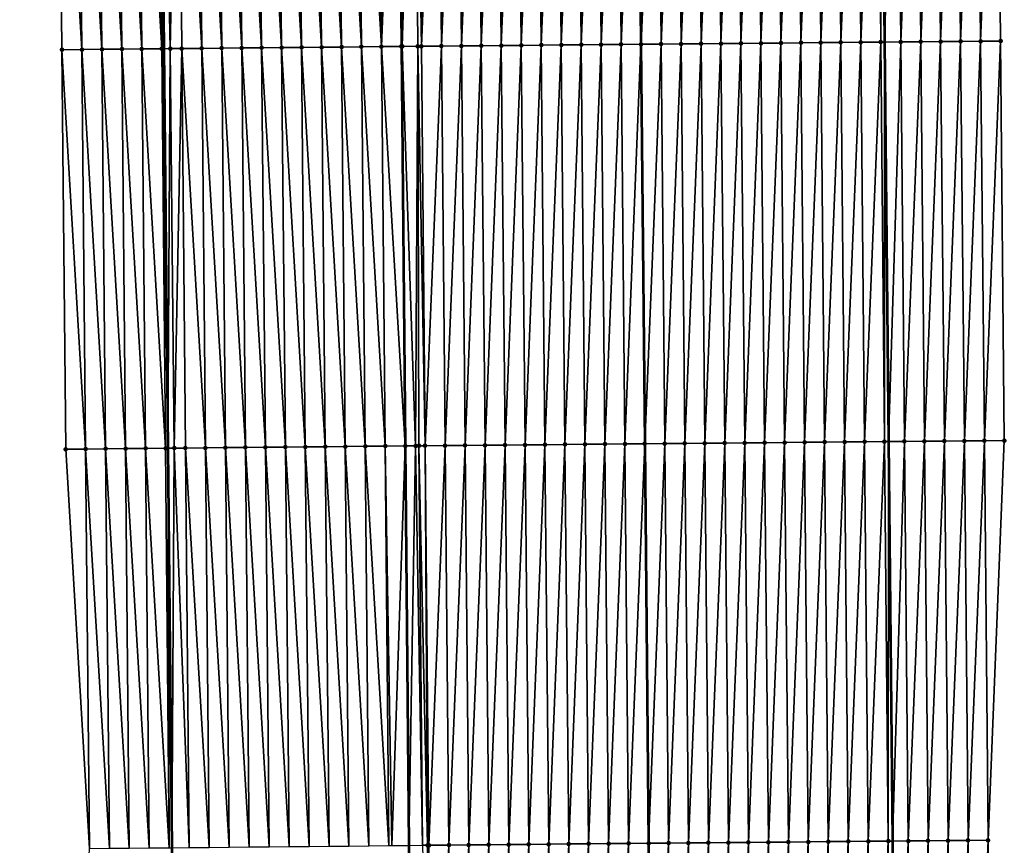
# Model space of a CAD drawing. Header units: feet. Extents: x 2010743 to 2022806, y 818705 to 837694.
# Tile 414 of 531: x 2011429 to 2011478, y 833093 to 833134. Entities that reach past the tile are written whole.
import ezdxf

# ---------------------------------------------------------------- set-up
doc = ezdxf.new("R2010")
doc.units = ezdxf.units.FT
doc.header["$MEASUREMENT"] = 0
for name, color, linetype, lineweight in [('EP_Travel Lane', 172, 'Continuous', 53), ('Road Shots', 141, 'Continuous', 100), ('STRIPING', 60, 'Continuous', 53)]:
    doc.layers.add(name, color=color, linetype=linetype, lineweight=lineweight)
doc.layers.add('I-77-MM17-21_NB-Surface-Border', color=7, linetype='Continuous')
doc.layers.add('I-77-MM17-21_NB-Surface-TIN', color=7, linetype='Continuous')

msp = doc.modelspace()

# ---------------------------------------------------------------- linework, layer by layer
at = {"layer": 'EP_Travel Lane'}
for points in [[(2011470.49, 833293.34, 292.963), (2011470.699, 833273.342, 293.131), (2011470.908, 833253.344, 293.339), (2011471.117, 833233.347, 293.592), (2011471.326, 833213.349, 293.839), (2011471.534, 833193.32, 294.066), (2011471.734, 833173.322, 294.295), (2011471.935, 833153.325, 294.54), (2011472.135, 833133.328, 294.822), (2011472.336, 833113.33, 295.092), (2011472.536, 833093.334, 295.417), (2011472.737, 833073.338, 295.752), (2011472.937, 833053.342, 296.093), (2011473.138, 833033.346, 296.435)], [(2011434.402, 833292.959, 293.292), (2011434.611, 833272.961, 293.432), (2011434.82, 833252.963, 293.639), (2011435.029, 833232.965, 293.875), (2011435.239, 833212.968, 294.131), (2011435.446, 833192.987, 294.363), (2011435.646, 833172.99, 294.628), (2011435.847, 833152.993, 294.879), (2011436.047, 833132.995, 295.14), (2011436.247, 833112.999, 295.433), (2011436.448, 833093.002, 295.728), (2011436.648, 833073.005, 296.049), (2011436.849, 833053.008, 296.345), (2011437.049, 833033.012, 296.684)]]:
    msp.add_polyline3d(points, dxfattribs=at)
at = {"layer": 'I-77-MM17-21_NB-Surface-Border', "color": 3, "linetype": 'Continuous', "lineweight": -3}
for points in [[(2011474.323, 833293.38, 292.814), (2011474.535, 833273.382, 292.978), (2011474.748, 833253.384, 293.194), (2011474.961, 833233.386, 293.438), (2011476.174, 833213.399, 293.62), (2011476.382, 833193.362, 293.874), (2011477.568, 833173.373, 294.065), (2011477.755, 833153.375, 294.289), (2011477.942, 833133.378, 294.563), (2011478.129, 833113.381, 294.848), (2011477.315, 833093.376, 295.212), (2011477.502, 833073.38, 295.566), (2011475.689, 833053.366, 295.982), (2011476.876, 833033.379, 296.31)], [(2011432.593, 833032.969, 296.561), (2011431.957, 833052.961, 296.226), (2011431.392, 833072.954, 295.91), (2011432.317, 833092.962, 295.628), (2011431.131, 833112.949, 295.299), (2011430.944, 833132.946, 295.021), (2011430.757, 833152.943, 294.756), (2011430.57, 833172.941, 294.496), (2011430.384, 833192.938, 294.233), (2011429.279, 833212.903, 293.96), (2011429.417, 833232.904, 293.721), (2011429.718, 833252.908, 293.51), (2011429.457, 833272.905, 293.298), (2011428.829, 833292.899, 293.151)]]:
    msp.add_polyline3d(points, dxfattribs=at)
at = {"layer": 'I-77-MM17-21_NB-Surface-TIN', "color": 128, "linetype": 'Continuous', "lineweight": -3}
for points in [[(2011469.942, 833133.308, 294.885), (2011470.755, 833153.314, 294.581), (2011469.756, 833153.305, 294.61)], [(2011469.942, 833133.308, 294.885), (2011470.942, 833133.317, 294.857), (2011470.755, 833153.314, 294.581)], [(2011470.942, 833133.317, 294.857), (2011471.755, 833153.323, 294.545), (2011470.755, 833153.314, 294.581)], [(2011470.942, 833133.317, 294.857), (2011471.942, 833133.326, 294.829), (2011471.755, 833153.323, 294.545)], [(2011471.942, 833133.326, 294.829), (2011471.935, 833153.325, 294.54), (2011471.755, 833153.323, 294.545)], [(2011472.755, 833153.332, 294.514), (2011471.935, 833153.325, 294.54), (2011472.135, 833133.328, 294.822)], [(2011471.942, 833133.326, 294.829), (2011472.135, 833133.328, 294.822), (2011471.935, 833153.325, 294.54)], [(2011472.942, 833133.335, 294.795), (2011472.755, 833153.332, 294.514), (2011472.135, 833133.328, 294.822)], [(2011472.942, 833133.335, 294.795), (2011473.755, 833153.34, 294.464), (2011472.755, 833153.332, 294.514)], [(2011472.942, 833133.335, 294.795), (2011473.942, 833133.343, 294.747), (2011473.755, 833153.34, 294.464)], [(2011473.942, 833133.343, 294.747), (2011474.755, 833153.349, 294.427), (2011473.755, 833153.34, 294.464)], [(2011473.942, 833133.343, 294.747), (2011474.942, 833133.352, 294.704), (2011474.755, 833153.349, 294.427)], [(2011474.942, 833133.352, 294.704), (2011475.755, 833153.358, 294.38), (2011474.755, 833153.349, 294.427)], [(2011474.942, 833133.352, 294.704), (2011475.942, 833133.361, 294.657), (2011475.755, 833153.358, 294.38)], [(2011475.942, 833133.361, 294.657), (2011476.755, 833153.367, 294.337), (2011475.755, 833153.358, 294.38)], [(2011475.942, 833133.361, 294.657), (2011476.942, 833133.369, 294.611), (2011476.755, 833153.367, 294.337)], [(2011476.942, 833133.369, 294.611), (2011477.755, 833153.375, 294.289), (2011476.755, 833153.367, 294.337)], [(2011476.942, 833133.369, 294.611), (2011477.942, 833133.378, 294.563), (2011477.755, 833153.375, 294.289)], [(2011431.944, 833132.956, 295.052), (2011431.757, 833152.953, 294.787), (2011430.757, 833152.943, 294.756)], [(2011431.944, 833132.956, 295.052), (2011430.757, 833152.943, 294.756), (2011430.944, 833132.946, 295.021)], [(2011432.944, 833132.966, 295.084), (2011432.757, 833152.963, 294.82), (2011431.757, 833152.953, 294.787)], [(2011431.944, 833132.956, 295.052), (2011432.944, 833132.966, 295.084), (2011431.757, 833152.953, 294.787)], [(2011433.944, 833132.975, 295.095), (2011433.757, 833152.972, 294.831), (2011432.757, 833152.963, 294.82)], [(2011432.944, 833132.966, 295.084), (2011433.944, 833132.975, 295.095), (2011432.757, 833152.963, 294.82)], [(2011434.944, 833132.985, 295.132), (2011434.757, 833152.982, 294.869), (2011433.757, 833152.972, 294.831)], [(2011433.944, 833132.975, 295.095), (2011434.944, 833132.985, 295.132), (2011433.757, 833152.972, 294.831)], [(2011435.944, 833132.994, 295.135), (2011435.757, 833152.992, 294.876), (2011434.757, 833152.982, 294.869)], [(2011434.944, 833132.985, 295.132), (2011435.944, 833132.994, 295.135), (2011434.757, 833152.982, 294.869)], [(2011435.757, 833152.992, 294.876), (2011436.047, 833132.995, 295.14), (2011435.847, 833152.993, 294.879)], [(2011435.944, 833132.994, 295.135), (2011436.047, 833132.995, 295.14), (2011435.757, 833152.992, 294.876)], [(2011435.967, 833152.994, 294.884), (2011435.847, 833152.993, 294.879), (2011436.047, 833132.995, 295.14)], [(2011436.363, 833132.999, 295.154), (2011436.757, 833153.002, 294.906), (2011435.967, 833152.994, 294.884)], [(2011436.363, 833132.999, 295.154), (2011435.967, 833152.994, 294.884), (2011436.047, 833132.995, 295.14)], [(2011436.363, 833132.999, 295.154), (2011436.944, 833133.004, 295.169), (2011436.757, 833153.002, 294.906)], [(2011437.944, 833133.014, 295.189), (2011437.757, 833153.011, 294.926), (2011436.757, 833153.002, 294.906)], [(2011436.944, 833133.004, 295.169), (2011437.944, 833133.014, 295.189), (2011436.757, 833153.002, 294.906)], [(2011438.944, 833133.023, 295.202), (2011438.757, 833153.021, 294.938), (2011437.757, 833153.011, 294.926)], [(2011437.944, 833133.014, 295.189), (2011438.944, 833133.023, 295.202), (2011437.757, 833153.011, 294.926)], [(2011439.944, 833133.033, 295.214), (2011439.757, 833153.03, 294.947), (2011438.757, 833153.021, 294.938)], [(2011438.944, 833133.023, 295.202), (2011439.944, 833133.033, 295.214), (2011438.757, 833153.021, 294.938)], [(2011440.943, 833133.042, 295.224), (2011440.757, 833153.04, 294.955), (2011439.757, 833153.03, 294.947)], [(2011439.944, 833133.033, 295.214), (2011440.943, 833133.042, 295.224), (2011439.757, 833153.03, 294.947)], [(2011441.943, 833133.052, 295.238), (2011441.757, 833153.049, 294.962), (2011440.757, 833153.04, 294.955)], [(2011440.943, 833133.042, 295.224), (2011441.943, 833133.052, 295.238), (2011440.757, 833153.04, 294.955)], [(2011442.943, 833133.061, 295.248), (2011442.757, 833153.059, 294.975), (2011441.757, 833153.049, 294.962)], [(2011441.943, 833133.052, 295.238), (2011442.943, 833133.061, 295.248), (2011441.757, 833153.049, 294.962)], [(2011443.943, 833133.071, 295.257), (2011443.757, 833153.068, 294.986), (2011442.757, 833153.059, 294.975)], [(2011442.943, 833133.061, 295.248), (2011443.943, 833133.071, 295.257), (2011442.757, 833153.059, 294.975)], [(2011444.943, 833133.08, 295.27), (2011444.757, 833153.078, 294.998), (2011443.757, 833153.068, 294.986)], [(2011443.943, 833133.071, 295.257), (2011444.943, 833133.08, 295.27), (2011443.757, 833153.068, 294.986)], [(2011445.943, 833133.09, 295.286), (2011445.756, 833153.087, 295.015), (2011444.757, 833153.078, 294.998)], [(2011444.943, 833133.08, 295.27), (2011445.943, 833133.09, 295.286), (2011444.757, 833153.078, 294.998)], [(2011446.943, 833133.1, 295.304), (2011446.756, 833153.097, 295.034), (2011445.756, 833153.087, 295.015)], [(2011445.943, 833133.09, 295.286), (2011446.943, 833133.1, 295.304), (2011445.756, 833153.087, 295.015)], [(2011446.943, 833133.1, 295.304), (2011447.731, 833153.106, 295.045), (2011446.756, 833153.097, 295.034)], [(2011446.943, 833133.1, 295.304), (2011447.943, 833133.109, 295.317), (2011447.731, 833153.106, 295.045)], [(2011447.731, 833153.106, 295.045), (2011447.943, 833133.109, 295.317), (2011447.756, 833153.106, 295.045)], [(2011447.981, 833133.109, 295.317), (2011448.591, 833153.114, 295.04), (2011447.756, 833153.106, 295.045)], [(2011447.981, 833133.109, 295.317), (2011447.756, 833153.106, 295.045), (2011447.943, 833133.109, 295.317)], [(2011447.981, 833133.109, 295.317), (2011448.757, 833133.117, 295.314), (2011448.591, 833153.114, 295.04)], [(2011448.943, 833133.118, 295.312), (2011448.756, 833153.116, 295.037), (2011448.591, 833153.114, 295.04)], [(2011448.757, 833133.117, 295.314), (2011448.943, 833133.118, 295.312), (2011448.591, 833153.114, 295.04)], [(2011448.943, 833133.118, 295.312), (2011449.756, 833153.125, 295.018), (2011448.756, 833153.116, 295.037)], [(2011448.943, 833133.118, 295.312), (2011449.943, 833133.127, 295.292), (2011449.756, 833153.125, 295.018)], [(2011449.943, 833133.127, 295.292), (2011450.756, 833153.134, 294.998), (2011449.756, 833153.125, 295.018)], [(2011449.943, 833133.127, 295.292), (2011450.943, 833133.136, 295.271), (2011450.756, 833153.134, 294.998)], [(2011450.943, 833133.136, 295.271), (2011451.756, 833153.143, 294.978), (2011450.756, 833153.134, 294.998)], [(2011450.943, 833133.136, 295.271), (2011451.943, 833133.145, 295.251), (2011451.756, 833153.143, 294.978)], [(2011451.943, 833133.145, 295.251), (2011452.756, 833153.152, 294.958), (2011451.756, 833153.143, 294.978)], [(2011451.943, 833133.145, 295.251), (2011452.943, 833133.155, 295.231), (2011452.756, 833153.152, 294.958)], [(2011452.943, 833133.155, 295.231), (2011453.756, 833153.161, 294.941), (2011452.756, 833153.152, 294.958)], [(2011452.943, 833133.155, 295.231), (2011453.943, 833133.164, 295.212), (2011453.756, 833153.161, 294.941)], [(2011453.943, 833133.164, 295.212), (2011454.756, 833153.17, 294.92), (2011453.756, 833153.161, 294.941)], [(2011453.943, 833133.164, 295.212), (2011454.943, 833133.173, 295.191), (2011454.756, 833153.17, 294.92)], [(2011454.943, 833133.173, 295.191), (2011455.756, 833153.179, 294.901), (2011454.756, 833153.17, 294.92)], [(2011454.943, 833133.173, 295.191), (2011455.943, 833133.182, 295.171), (2011455.756, 833153.179, 294.901)], [(2011455.943, 833133.182, 295.171), (2011456.756, 833153.188, 294.883), (2011455.756, 833153.179, 294.901)], [(2011455.943, 833133.182, 295.171), (2011456.943, 833133.191, 295.156), (2011456.756, 833153.188, 294.883)], [(2011456.943, 833133.191, 295.156), (2011457.756, 833153.197, 294.869), (2011456.756, 833153.188, 294.883)], [(2011456.943, 833133.191, 295.156), (2011457.943, 833133.2, 295.145), (2011457.756, 833153.197, 294.869)], [(2011457.943, 833133.2, 295.145), (2011458.756, 833153.206, 294.859), (2011457.756, 833153.197, 294.869)], [(2011457.943, 833133.2, 295.145), (2011458.943, 833133.209, 295.132), (2011458.756, 833153.206, 294.859)], [(2011458.943, 833133.209, 295.132), (2011459.743, 833153.215, 294.832), (2011458.756, 833153.206, 294.859)], [(2011458.943, 833133.209, 295.132), (2011459.933, 833133.218, 295.101), (2011459.743, 833153.215, 294.832)], [(2011459.756, 833153.215, 294.832), (2011459.743, 833153.215, 294.832), (2011459.933, 833133.218, 295.101)], [(2011459.943, 833133.218, 295.101), (2011460.756, 833153.224, 294.822), (2011459.756, 833153.215, 294.832)], [(2011459.943, 833133.218, 295.101), (2011459.756, 833153.215, 294.832), (2011459.933, 833133.218, 295.101)], [(2011459.943, 833133.218, 295.101), (2011460.943, 833133.227, 295.086), (2011460.756, 833153.224, 294.822)], [(2011460.943, 833133.227, 295.086), (2011461.756, 833153.233, 294.784), (2011460.756, 833153.224, 294.822)], [(2011460.943, 833133.227, 295.086), (2011461.943, 833133.236, 295.06), (2011461.756, 833153.233, 294.784)], [(2011461.943, 833133.236, 295.06), (2011462.756, 833153.242, 294.761), (2011461.756, 833153.233, 294.784)], [(2011461.943, 833133.236, 295.06), (2011462.943, 833133.245, 295.037), (2011462.756, 833153.242, 294.761)], [(2011462.943, 833133.245, 295.037), (2011463.756, 833153.251, 294.739), (2011462.756, 833153.242, 294.761)], [(2011463.942, 833133.254, 295.014), (2011463.756, 833153.251, 294.739), (2011462.943, 833133.245, 295.037)], [(2011463.942, 833133.254, 295.014), (2011464.756, 833153.26, 294.718), (2011463.756, 833153.251, 294.739)], [(2011463.942, 833133.254, 295.014), (2011464.942, 833133.263, 294.988), (2011464.756, 833153.26, 294.718)], [(2011464.942, 833133.263, 294.988), (2011465.756, 833153.269, 294.697), (2011464.756, 833153.26, 294.718)], [(2011464.942, 833133.263, 294.988), (2011465.942, 833133.272, 294.967), (2011465.756, 833153.269, 294.697)], [(2011465.942, 833133.272, 294.967), (2011466.756, 833153.278, 294.679), (2011465.756, 833153.269, 294.697)], [(2011465.942, 833133.272, 294.967), (2011466.942, 833133.281, 294.949), (2011466.756, 833153.278, 294.679)], [(2011466.942, 833133.281, 294.949), (2011467.756, 833153.287, 294.659), (2011466.756, 833153.278, 294.679)], [(2011466.942, 833133.281, 294.949), (2011467.942, 833133.29, 294.929), (2011467.756, 833153.287, 294.659)], [(2011467.942, 833133.29, 294.929), (2011468.756, 833153.296, 294.635), (2011467.756, 833153.287, 294.659)], [(2011467.942, 833133.29, 294.929), (2011468.942, 833133.299, 294.909), (2011468.756, 833153.296, 294.635)], [(2011468.942, 833133.299, 294.909), (2011469.756, 833153.305, 294.61), (2011468.756, 833153.296, 294.635)], [(2011468.942, 833133.299, 294.909), (2011469.942, 833133.308, 294.885), (2011469.756, 833153.305, 294.61)], [(2011447.13, 833113.102, 295.586), (2011446.943, 833133.1, 295.304), (2011445.943, 833133.09, 295.286)], [(2011446.943, 833133.1, 295.304), (2011448.13, 833113.112, 295.593), (2011447.943, 833133.109, 295.317)], [(2011447.13, 833113.102, 295.586), (2011448.13, 833113.112, 295.593), (2011446.943, 833133.1, 295.304)], [(2011447.981, 833133.109, 295.317), (2011447.943, 833133.109, 295.317), (2011448.13, 833113.112, 295.593)], [(2011448.651, 833113.117, 295.6), (2011448.757, 833133.117, 295.314), (2011447.981, 833133.109, 295.317)], [(2011448.651, 833113.117, 295.6), (2011447.981, 833133.109, 295.317), (2011448.13, 833113.112, 295.593)], [(2011448.651, 833113.117, 295.6), (2011448.818, 833113.118, 295.599), (2011448.757, 833133.117, 295.314)], [(2011449.13, 833113.121, 295.596), (2011448.943, 833133.118, 295.312), (2011448.757, 833133.117, 295.314)], [(2011448.818, 833113.118, 295.599), (2011449.13, 833113.121, 295.596), (2011448.757, 833133.117, 295.314)], [(2011449.13, 833113.121, 295.596), (2011449.943, 833133.127, 295.292), (2011448.943, 833133.118, 295.312)], [(2011449.13, 833113.121, 295.596), (2011450.13, 833113.13, 295.578), (2011449.943, 833133.127, 295.292)], [(2011450.13, 833113.13, 295.578), (2011450.943, 833133.136, 295.271), (2011449.943, 833133.127, 295.292)], [(2011450.13, 833113.13, 295.578), (2011451.13, 833113.139, 295.558), (2011450.943, 833133.136, 295.271)], [(2011451.13, 833113.139, 295.558), (2011451.943, 833133.145, 295.251), (2011450.943, 833133.136, 295.271)], [(2011451.13, 833113.139, 295.558), (2011452.13, 833113.148, 295.538), (2011451.943, 833133.145, 295.251)], [(2011452.13, 833113.148, 295.538), (2011452.943, 833133.155, 295.231), (2011451.943, 833133.145, 295.251)], [(2011452.13, 833113.148, 295.538), (2011453.13, 833113.157, 295.52), (2011452.943, 833133.155, 295.231)], [(2011453.13, 833113.157, 295.52), (2011453.943, 833133.164, 295.212), (2011452.943, 833133.155, 295.231)], [(2011453.13, 833113.157, 295.52), (2011454.13, 833113.167, 295.506), (2011453.943, 833133.164, 295.212)], [(2011454.13, 833113.167, 295.506), (2011454.943, 833133.173, 295.191), (2011453.943, 833133.164, 295.212)], [(2011454.13, 833113.167, 295.506), (2011455.13, 833113.176, 295.484), (2011454.943, 833133.173, 295.191)], [(2011455.13, 833113.176, 295.484), (2011455.943, 833133.182, 295.171), (2011454.943, 833133.173, 295.191)], [(2011455.13, 833113.176, 295.484), (2011456.13, 833113.185, 295.467), (2011455.943, 833133.182, 295.171)], [(2011456.13, 833113.185, 295.467), (2011456.943, 833133.191, 295.156), (2011455.943, 833133.182, 295.171)], [(2011456.13, 833113.185, 295.467), (2011457.13, 833113.194, 295.449), (2011456.943, 833133.191, 295.156)], [(2011457.13, 833113.194, 295.449), (2011457.943, 833133.2, 295.145), (2011456.943, 833133.191, 295.156)], [(2011457.13, 833113.194, 295.449), (2011458.129, 833113.203, 295.438), (2011457.943, 833133.2, 295.145)], [(2011458.129, 833113.203, 295.438), (2011458.943, 833133.209, 295.132), (2011457.943, 833133.2, 295.145)], [(2011458.129, 833113.203, 295.438), (2011459.129, 833113.212, 295.427), (2011458.943, 833133.209, 295.132)], [(2011459.129, 833113.212, 295.427), (2011459.933, 833133.218, 295.101), (2011458.943, 833133.209, 295.132)], [(2011459.129, 833113.212, 295.427), (2011460.122, 833113.221, 295.398), (2011459.933, 833133.218, 295.101)], [(2011459.943, 833133.218, 295.101), (2011459.933, 833133.218, 295.101), (2011460.122, 833113.221, 295.398)], [(2011460.129, 833113.221, 295.397), (2011460.943, 833133.227, 295.086), (2011459.943, 833133.218, 295.101)], [(2011460.129, 833113.221, 295.397), (2011459.943, 833133.218, 295.101), (2011460.122, 833113.221, 295.398)], [(2011460.129, 833113.221, 295.397), (2011461.129, 833113.23, 295.377), (2011460.943, 833133.227, 295.086)], [(2011461.129, 833113.23, 295.377), (2011461.943, 833133.236, 295.06), (2011460.943, 833133.227, 295.086)], [(2011461.129, 833113.23, 295.377), (2011462.129, 833113.239, 295.345), (2011461.943, 833133.236, 295.06)], [(2011462.129, 833113.239, 295.345), (2011462.943, 833133.245, 295.037), (2011461.943, 833133.236, 295.06)], [(2011462.129, 833113.239, 295.345), (2011463.129, 833113.248, 295.321), (2011462.943, 833133.245, 295.037)], [(2011463.129, 833113.248, 295.321), (2011463.942, 833133.254, 295.014), (2011462.943, 833133.245, 295.037)], [(2011463.129, 833113.248, 295.321), (2011464.129, 833113.257, 295.298), (2011463.942, 833133.254, 295.014)], [(2011464.129, 833113.257, 295.298), (2011464.942, 833133.263, 294.988), (2011463.942, 833133.254, 295.014)], [(2011464.129, 833113.257, 295.298), (2011465.129, 833113.266, 295.274), (2011464.942, 833133.263, 294.988)], [(2011465.129, 833113.266, 295.274), (2011465.942, 833133.272, 294.967), (2011464.942, 833133.263, 294.988)], [(2011465.129, 833113.266, 295.274), (2011466.129, 833113.275, 295.252), (2011465.942, 833133.272, 294.967)], [(2011466.129, 833113.275, 295.252), (2011466.942, 833133.281, 294.949), (2011465.942, 833133.272, 294.967)], [(2011466.129, 833113.275, 295.252), (2011467.129, 833113.284, 295.234), (2011466.942, 833133.281, 294.949)], [(2011467.129, 833113.284, 295.234), (2011467.942, 833133.29, 294.929), (2011466.942, 833133.281, 294.949)], [(2011467.129, 833113.284, 295.234), (2011468.129, 833113.293, 295.212), (2011467.942, 833133.29, 294.929)], [(2011468.129, 833113.293, 295.212), (2011468.942, 833133.299, 294.909), (2011467.942, 833133.29, 294.929)], [(2011468.129, 833113.293, 295.212), (2011469.129, 833113.302, 295.191), (2011468.942, 833133.299, 294.909)], [(2011469.129, 833113.302, 295.191), (2011469.942, 833133.308, 294.885), (2011468.942, 833133.299, 294.909)], [(2011469.129, 833113.302, 295.191), (2011470.129, 833113.311, 295.167), (2011469.942, 833133.308, 294.885)], [(2011470.129, 833113.311, 295.167), (2011470.942, 833133.317, 294.857), (2011469.942, 833133.308, 294.885)], [(2011470.129, 833113.311, 295.167), (2011471.129, 833113.32, 295.138), (2011470.942, 833133.317, 294.857)], [(2011471.129, 833113.32, 295.138), (2011471.942, 833133.326, 294.829), (2011470.942, 833133.317, 294.857)], [(2011471.129, 833113.32, 295.138), (2011472.129, 833113.329, 295.099), (2011471.942, 833133.326, 294.829)], [(2011472.129, 833113.329, 295.099), (2011472.135, 833133.328, 294.822), (2011471.942, 833133.326, 294.829)], [(2011472.129, 833113.329, 295.099), (2011472.336, 833113.33, 295.092), (2011472.135, 833133.328, 294.822)], [(2011472.942, 833133.335, 294.795), (2011472.135, 833133.328, 294.822), (2011472.336, 833113.33, 295.092)], [(2011473.129, 833113.337, 295.062), (2011472.942, 833133.335, 294.795), (2011472.336, 833113.33, 295.092)], [(2011473.129, 833113.337, 295.062), (2011473.942, 833133.343, 294.747), (2011472.942, 833133.335, 294.795)], [(2011473.129, 833113.337, 295.062), (2011474.129, 833113.346, 295.012), (2011473.942, 833133.343, 294.747)], [(2011474.129, 833113.346, 295.012), (2011474.942, 833133.352, 294.704), (2011473.942, 833133.343, 294.747)], [(2011474.129, 833113.346, 295.012), (2011475.129, 833113.355, 294.973), (2011474.942, 833133.352, 294.704)], [(2011475.129, 833113.355, 294.973), (2011475.942, 833133.361, 294.657), (2011474.942, 833133.352, 294.704)], [(2011475.129, 833113.355, 294.973), (2011476.129, 833113.364, 294.937), (2011475.942, 833133.361, 294.657)], [(2011476.129, 833113.364, 294.937), (2011476.942, 833133.369, 294.611), (2011475.942, 833133.361, 294.657)], [(2011476.129, 833113.364, 294.937), (2011477.129, 833113.372, 294.895), (2011476.942, 833133.369, 294.611)], [(2011477.129, 833113.372, 294.895), (2011477.942, 833133.378, 294.563), (2011476.942, 833133.369, 294.611)], [(2011477.129, 833113.372, 294.895), (2011478.129, 833113.381, 294.848), (2011477.942, 833133.378, 294.563)], [(2011432.131, 833112.959, 295.332), (2011431.944, 833132.956, 295.052), (2011430.944, 833132.946, 295.021)], [(2011432.131, 833112.959, 295.332), (2011430.944, 833132.946, 295.021), (2011431.131, 833112.949, 295.299)], [(2011433.131, 833112.968, 295.364), (2011432.944, 833132.966, 295.084), (2011431.944, 833132.956, 295.052)], [(2011432.131, 833112.959, 295.332), (2011433.131, 833112.968, 295.364), (2011431.944, 833132.956, 295.052)], [(2011434.131, 833112.978, 295.385), (2011433.944, 833132.975, 295.095), (2011432.944, 833132.966, 295.084)], [(2011433.131, 833112.968, 295.364), (2011434.131, 833112.978, 295.385), (2011432.944, 833132.966, 295.084)], [(2011435.13, 833112.988, 295.425), (2011434.944, 833132.985, 295.132), (2011433.944, 833132.975, 295.095)], [(2011434.131, 833112.978, 295.385), (2011435.13, 833112.988, 295.425), (2011433.944, 833132.975, 295.095)], [(2011436.13, 833112.997, 295.43), (2011435.944, 833132.994, 295.135), (2011434.944, 833132.985, 295.132)], [(2011435.13, 833112.988, 295.425), (2011436.13, 833112.997, 295.43), (2011434.944, 833132.985, 295.132)], [(2011435.944, 833132.994, 295.135), (2011436.247, 833112.999, 295.433), (2011436.047, 833132.995, 295.14)], [(2011436.13, 833112.997, 295.43), (2011436.247, 833112.999, 295.433), (2011435.944, 833132.994, 295.135)], [(2011436.363, 833132.999, 295.154), (2011436.047, 833132.995, 295.14), (2011436.247, 833112.999, 295.433)], [(2011436.571, 833113.002, 295.44), (2011436.363, 833132.999, 295.154), (2011436.247, 833112.999, 295.433)], [(2011436.571, 833113.002, 295.44), (2011436.944, 833133.004, 295.169), (2011436.363, 833132.999, 295.154)], [(2011436.571, 833113.002, 295.44), (2011437.13, 833113.007, 295.454), (2011436.944, 833133.004, 295.169)], [(2011438.13, 833113.017, 295.477), (2011437.944, 833133.014, 295.189), (2011436.944, 833133.004, 295.169)], [(2011437.13, 833113.007, 295.454), (2011438.13, 833113.017, 295.477), (2011436.944, 833133.004, 295.169)], [(2011439.13, 833113.026, 295.491), (2011438.944, 833133.023, 295.202), (2011437.944, 833133.014, 295.189)], [(2011438.13, 833113.017, 295.477), (2011439.13, 833113.026, 295.491), (2011437.944, 833133.014, 295.189)], [(2011440.13, 833113.036, 295.503), (2011439.944, 833133.033, 295.214), (2011438.944, 833133.023, 295.202)], [(2011439.13, 833113.026, 295.491), (2011440.13, 833113.036, 295.503), (2011438.944, 833133.023, 295.202)], [(2011441.13, 833113.045, 295.513), (2011440.943, 833133.042, 295.224), (2011439.944, 833133.033, 295.214)], [(2011440.13, 833113.036, 295.503), (2011441.13, 833113.045, 295.513), (2011439.944, 833133.033, 295.214)], [(2011442.13, 833113.055, 295.522), (2011441.943, 833133.052, 295.238), (2011440.943, 833133.042, 295.224)], [(2011441.13, 833113.045, 295.513), (2011442.13, 833113.055, 295.522), (2011440.943, 833133.042, 295.224)], [(2011443.13, 833113.064, 295.531), (2011442.943, 833133.061, 295.248), (2011441.943, 833133.052, 295.238)], [(2011442.13, 833113.055, 295.522), (2011443.13, 833113.064, 295.531), (2011441.943, 833133.052, 295.238)], [(2011444.13, 833113.074, 295.541), (2011443.943, 833133.071, 295.257), (2011442.943, 833133.061, 295.248)], [(2011443.13, 833113.064, 295.531), (2011444.13, 833113.074, 295.541), (2011442.943, 833133.061, 295.248)], [(2011445.13, 833113.083, 295.555), (2011444.943, 833133.08, 295.27), (2011443.943, 833133.071, 295.257)], [(2011444.13, 833113.074, 295.541), (2011445.13, 833113.083, 295.555), (2011443.943, 833133.071, 295.257)], [(2011446.13, 833113.093, 295.57), (2011445.943, 833133.09, 295.286), (2011444.943, 833133.08, 295.27)], [(2011445.13, 833113.083, 295.555), (2011446.13, 833113.093, 295.57), (2011444.943, 833133.08, 295.27)], [(2011446.13, 833113.093, 295.57), (2011447.13, 833113.102, 295.586), (2011445.943, 833133.09, 295.286)], [(2011477.315, 833093.376, 295.212), (2011478.129, 833113.381, 294.848), (2011477.129, 833113.372, 294.895)], [(2011432.317, 833092.962, 295.628), (2011432.131, 833112.959, 295.332), (2011431.131, 833112.949, 295.299)], [(2011433.317, 833092.972, 295.667), (2011433.131, 833112.968, 295.364), (2011432.131, 833112.959, 295.332)], [(2011433.317, 833092.972, 295.667), (2011432.131, 833112.959, 295.332), (2011432.317, 833092.962, 295.628)], [(2011434.317, 833092.981, 295.691), (2011434.131, 833112.978, 295.385), (2011433.131, 833112.968, 295.364)], [(2011433.317, 833092.972, 295.667), (2011434.317, 833092.981, 295.691), (2011433.131, 833112.968, 295.364)], [(2011435.317, 833092.991, 295.722), (2011435.13, 833112.988, 295.425), (2011434.131, 833112.978, 295.385)], [(2011434.317, 833092.981, 295.691), (2011435.317, 833092.991, 295.722), (2011434.131, 833112.978, 295.385)], [(2011436.317, 833093, 295.725), (2011436.13, 833112.997, 295.43), (2011435.13, 833112.988, 295.425)], [(2011435.317, 833092.991, 295.722), (2011436.317, 833093, 295.725), (2011435.13, 833112.988, 295.425)], [(2011436.317, 833093, 295.725), (2011436.247, 833112.999, 295.433), (2011436.13, 833112.997, 295.43)], [(2011436.571, 833113.002, 295.44), (2011436.247, 833112.999, 295.433), (2011436.448, 833093.002, 295.728)], [(2011436.317, 833093, 295.725), (2011436.448, 833093.002, 295.728), (2011436.247, 833112.999, 295.433)], [(2011437.317, 833093.01, 295.748), (2011436.571, 833113.002, 295.44), (2011436.448, 833093.002, 295.728)], [(2011437.317, 833093.01, 295.748), (2011437.13, 833113.007, 295.454), (2011436.571, 833113.002, 295.44)], [(2011438.317, 833093.02, 295.766), (2011438.13, 833113.017, 295.477), (2011437.13, 833113.007, 295.454)], [(2011437.317, 833093.01, 295.748), (2011438.317, 833093.02, 295.766), (2011437.13, 833113.007, 295.454)], [(2011439.317, 833093.029, 295.779), (2011439.13, 833113.026, 295.491), (2011438.13, 833113.017, 295.477)], [(2011438.317, 833093.02, 295.766), (2011439.317, 833093.029, 295.779), (2011438.13, 833113.017, 295.477)], [(2011440.317, 833093.039, 295.794), (2011440.13, 833113.036, 295.503), (2011439.13, 833113.026, 295.491)], [(2011439.317, 833093.029, 295.779), (2011440.317, 833093.039, 295.794), (2011439.13, 833113.026, 295.491)], [(2011441.317, 833093.048, 295.804), (2011441.13, 833113.045, 295.513), (2011440.13, 833113.036, 295.503)], [(2011440.317, 833093.039, 295.794), (2011441.317, 833093.048, 295.804), (2011440.13, 833113.036, 295.503)], [(2011442.317, 833093.058, 295.814), (2011442.13, 833113.055, 295.522), (2011441.13, 833113.045, 295.513)], [(2011441.317, 833093.048, 295.804), (2011442.317, 833093.058, 295.814), (2011441.13, 833113.045, 295.513)], [(2011443.317, 833093.067, 295.822), (2011443.13, 833113.064, 295.531), (2011442.13, 833113.055, 295.522)], [(2011442.317, 833093.058, 295.814), (2011443.317, 833093.067, 295.822), (2011442.13, 833113.055, 295.522)], [(2011444.317, 833093.077, 295.833), (2011444.13, 833113.074, 295.541), (2011443.13, 833113.064, 295.531)], [(2011443.317, 833093.067, 295.822), (2011444.317, 833093.077, 295.833), (2011443.13, 833113.064, 295.531)], [(2011445.317, 833093.086, 295.848), (2011445.13, 833113.083, 295.555), (2011444.13, 833113.074, 295.541)], [(2011444.317, 833093.077, 295.833), (2011445.317, 833093.086, 295.848), (2011444.13, 833113.074, 295.541)], [(2011446.317, 833093.096, 295.862), (2011446.13, 833113.093, 295.57), (2011445.13, 833113.083, 295.555)], [(2011445.317, 833093.086, 295.848), (2011446.317, 833093.096, 295.862), (2011445.13, 833113.083, 295.555)], [(2011447.317, 833093.106, 295.887), (2011447.13, 833113.102, 295.586), (2011446.13, 833113.093, 295.57)], [(2011446.317, 833093.096, 295.862), (2011447.317, 833093.106, 295.887), (2011446.13, 833113.093, 295.57)], [(2011447.466, 833093.107, 295.889), (2011448.13, 833113.112, 295.593), (2011447.13, 833113.102, 295.586)], [(2011447.317, 833093.106, 295.887), (2011447.466, 833093.107, 295.889), (2011447.13, 833113.102, 295.586)], [(2011447.466, 833093.107, 295.889), (2011448.317, 833093.115, 295.89), (2011448.13, 833113.112, 295.593)], [(2011448.651, 833113.117, 295.6), (2011448.13, 833113.112, 295.593), (2011448.317, 833093.115, 295.89)], [(2011448.997, 833093.121, 295.892), (2011448.651, 833113.117, 295.6), (2011448.317, 833093.115, 295.89)], [(2011448.997, 833093.121, 295.892), (2011448.818, 833113.118, 295.599), (2011448.651, 833113.117, 295.6)], [(2011449.252, 833093.124, 295.891), (2011449.13, 833113.121, 295.596), (2011448.818, 833113.118, 295.599)], [(2011448.997, 833093.121, 295.892), (2011449.252, 833093.124, 295.891), (2011448.818, 833113.118, 295.599)], [(2011449.317, 833093.124, 295.89), (2011450.13, 833113.13, 295.578), (2011449.13, 833113.121, 295.596)], [(2011449.252, 833093.124, 295.891), (2011449.317, 833093.124, 295.89), (2011449.13, 833113.121, 295.596)], [(2011449.317, 833093.124, 295.89), (2011450.317, 833093.133, 295.871), (2011450.13, 833113.13, 295.578)], [(2011450.317, 833093.133, 295.871), (2011451.13, 833113.139, 295.558), (2011450.13, 833113.13, 295.578)], [(2011450.317, 833093.133, 295.871), (2011451.316, 833093.142, 295.851), (2011451.13, 833113.139, 295.558)], [(2011451.316, 833093.142, 295.851), (2011452.13, 833113.148, 295.538), (2011451.13, 833113.139, 295.558)], [(2011451.316, 833093.142, 295.851), (2011452.316, 833093.151, 295.835), (2011452.13, 833113.148, 295.538)], [(2011452.316, 833093.151, 295.835), (2011453.13, 833113.157, 295.52), (2011452.13, 833113.148, 295.538)], [(2011452.316, 833093.151, 295.835), (2011453.316, 833093.161, 295.814), (2011453.13, 833113.157, 295.52)], [(2011453.316, 833093.161, 295.814), (2011454.13, 833113.167, 295.506), (2011453.13, 833113.157, 295.52)], [(2011453.316, 833093.161, 295.814), (2011454.316, 833093.17, 295.798), (2011454.13, 833113.167, 295.506)], [(2011454.316, 833093.17, 295.798), (2011455.13, 833113.176, 295.484), (2011454.13, 833113.167, 295.506)], [(2011454.316, 833093.17, 295.798), (2011455.316, 833093.179, 295.776), (2011455.13, 833113.176, 295.484)], [(2011455.316, 833093.179, 295.776), (2011456.13, 833113.185, 295.467), (2011455.13, 833113.176, 295.484)], [(2011455.316, 833093.179, 295.776), (2011456.316, 833093.188, 295.758), (2011456.13, 833113.185, 295.467)], [(2011456.316, 833093.188, 295.758), (2011457.13, 833113.194, 295.449), (2011456.13, 833113.185, 295.467)], [(2011456.316, 833093.188, 295.758), (2011457.316, 833093.197, 295.742), (2011457.13, 833113.194, 295.449)], [(2011457.316, 833093.197, 295.742), (2011458.129, 833113.203, 295.438), (2011457.13, 833113.194, 295.449)], [(2011457.316, 833093.197, 295.742), (2011458.316, 833093.206, 295.729), (2011458.129, 833113.203, 295.438)], [(2011458.316, 833093.206, 295.729), (2011459.129, 833113.212, 295.427), (2011458.129, 833113.203, 295.438)], [(2011458.316, 833093.206, 295.729), (2011459.316, 833093.215, 295.721), (2011459.129, 833113.212, 295.427)], [(2011459.316, 833093.215, 295.721), (2011460.122, 833113.221, 295.398), (2011459.129, 833113.212, 295.427)], [(2011459.316, 833093.215, 295.721), (2011460.312, 833093.224, 295.703), (2011460.122, 833113.221, 295.398)], [(2011460.129, 833113.221, 295.397), (2011460.122, 833113.221, 295.398), (2011460.312, 833093.224, 295.703)], [(2011460.316, 833093.224, 295.703), (2011461.129, 833113.23, 295.377), (2011460.129, 833113.221, 295.397)], [(2011460.316, 833093.224, 295.703), (2011460.129, 833113.221, 295.397), (2011460.312, 833093.224, 295.703)], [(2011460.316, 833093.224, 295.703), (2011461.316, 833093.233, 295.686), (2011461.129, 833113.23, 295.377)], [(2011461.316, 833093.233, 295.686), (2011462.129, 833113.239, 295.345), (2011461.129, 833113.23, 295.377)], [(2011461.316, 833093.233, 295.686), (2011462.316, 833093.242, 295.654), (2011462.129, 833113.239, 295.345)], [(2011462.316, 833093.242, 295.654), (2011463.129, 833113.248, 295.321), (2011462.129, 833113.239, 295.345)], [(2011462.316, 833093.242, 295.654), (2011463.316, 833093.251, 295.629), (2011463.129, 833113.248, 295.321)], [(2011463.316, 833093.251, 295.629), (2011464.129, 833113.257, 295.298), (2011463.129, 833113.248, 295.321)], [(2011463.316, 833093.251, 295.629), (2011464.316, 833093.26, 295.608), (2011464.129, 833113.257, 295.298)], [(2011464.316, 833093.26, 295.608), (2011465.129, 833113.266, 295.274), (2011464.129, 833113.257, 295.298)], [(2011464.316, 833093.26, 295.608), (2011465.316, 833093.269, 295.585), (2011465.129, 833113.266, 295.274)], [(2011465.316, 833093.269, 295.585), (2011466.129, 833113.275, 295.252), (2011465.129, 833113.266, 295.274)], [(2011465.316, 833093.269, 295.585), (2011466.316, 833093.278, 295.566), (2011466.129, 833113.275, 295.252)], [(2011466.316, 833093.278, 295.566), (2011467.129, 833113.284, 295.234), (2011466.129, 833113.275, 295.252)], [(2011466.316, 833093.278, 295.566), (2011467.316, 833093.287, 295.547), (2011467.129, 833113.284, 295.234)], [(2011467.316, 833093.287, 295.547), (2011468.129, 833113.293, 295.212), (2011467.129, 833113.284, 295.234)], [(2011467.316, 833093.287, 295.547), (2011468.316, 833093.296, 295.527), (2011468.129, 833113.293, 295.212)], [(2011468.316, 833093.296, 295.527), (2011469.129, 833113.302, 295.191), (2011468.129, 833113.293, 295.212)], [(2011468.316, 833093.296, 295.527), (2011469.316, 833093.305, 295.509), (2011469.129, 833113.302, 295.191)], [(2011469.316, 833093.305, 295.509), (2011470.129, 833113.311, 295.167), (2011469.129, 833113.302, 295.191)], [(2011469.316, 833093.305, 295.509), (2011470.316, 833093.314, 295.489), (2011470.129, 833113.311, 295.167)], [(2011470.316, 833093.314, 295.489), (2011471.129, 833113.32, 295.138), (2011470.129, 833113.311, 295.167)], [(2011470.316, 833093.314, 295.489), (2011471.316, 833093.323, 295.463), (2011471.129, 833113.32, 295.138)], [(2011471.316, 833093.323, 295.463), (2011472.129, 833113.329, 295.099), (2011471.129, 833113.32, 295.138)], [(2011471.316, 833093.323, 295.463), (2011472.316, 833093.332, 295.426), (2011472.129, 833113.329, 295.099)], [(2011472.316, 833093.332, 295.426), (2011472.336, 833113.33, 295.092), (2011472.129, 833113.329, 295.099)], [(2011472.316, 833093.332, 295.426), (2011472.536, 833093.334, 295.417), (2011472.336, 833113.33, 295.092)], [(2011473.129, 833113.337, 295.062), (2011472.336, 833113.33, 295.092), (2011472.536, 833093.334, 295.417)], [(2011473.316, 833093.341, 295.384), (2011473.129, 833113.337, 295.062), (2011472.536, 833093.334, 295.417)], [(2011473.316, 833093.341, 295.384), (2011474.129, 833113.346, 295.012), (2011473.129, 833113.337, 295.062)], [(2011473.316, 833093.341, 295.384), (2011474.316, 833093.349, 295.338), (2011474.129, 833113.346, 295.012)], [(2011474.316, 833093.349, 295.338), (2011475.129, 833113.355, 294.973), (2011474.129, 833113.346, 295.012)], [(2011474.316, 833093.349, 295.338), (2011475.316, 833093.358, 295.297), (2011475.129, 833113.355, 294.973)], [(2011475.316, 833093.358, 295.297), (2011476.129, 833113.364, 294.937), (2011475.129, 833113.355, 294.973)], [(2011475.316, 833093.358, 295.297), (2011476.315, 833093.367, 295.258), (2011476.129, 833113.364, 294.937)], [(2011476.315, 833093.367, 295.258), (2011477.129, 833113.372, 294.895), (2011476.129, 833113.364, 294.937)], [(2011476.315, 833093.367, 295.258), (2011477.315, 833093.376, 295.212), (2011477.129, 833113.372, 294.895)], [(2011453.503, 833073.164, 296.132), (2011454.316, 833093.17, 295.798), (2011453.316, 833093.161, 295.814)], [(2011453.503, 833073.164, 296.132), (2011454.503, 833073.173, 296.114), (2011454.316, 833093.17, 295.798)], [(2011454.503, 833073.173, 296.114), (2011455.316, 833093.179, 295.776), (2011454.316, 833093.17, 295.798)], [(2011454.503, 833073.173, 296.114), (2011455.503, 833073.182, 296.096), (2011455.316, 833093.179, 295.776)], [(2011455.503, 833073.182, 296.096), (2011456.316, 833093.188, 295.758), (2011455.316, 833093.179, 295.776)], [(2011455.503, 833073.182, 296.096), (2011456.503, 833073.191, 296.077), (2011456.316, 833093.188, 295.758)], [(2011456.503, 833073.191, 296.077), (2011457.316, 833093.197, 295.742), (2011456.316, 833093.188, 295.758)], [(2011456.503, 833073.191, 296.077), (2011457.503, 833073.2, 296.06), (2011457.316, 833093.197, 295.742)], [(2011457.503, 833073.2, 296.06), (2011458.316, 833093.206, 295.729), (2011457.316, 833093.197, 295.742)], [(2011457.503, 833073.2, 296.06), (2011458.503, 833073.209, 296.049), (2011458.316, 833093.206, 295.729)], [(2011458.503, 833073.209, 296.049), (2011459.316, 833093.215, 295.721), (2011458.316, 833093.206, 295.729)], [(2011458.503, 833073.209, 296.049), (2011459.503, 833073.219, 296.037), (2011459.316, 833093.215, 295.721)], [(2011459.503, 833073.219, 296.037), (2011460.312, 833093.224, 295.703), (2011459.316, 833093.215, 295.721)], [(2011459.503, 833073.219, 296.037), (2011460.501, 833073.228, 296.018), (2011460.312, 833093.224, 295.703)], [(2011460.316, 833093.224, 295.703), (2011460.312, 833093.224, 295.703), (2011460.501, 833073.228, 296.018)], [(2011460.503, 833073.228, 296.018), (2011461.316, 833093.233, 295.686), (2011460.316, 833093.224, 295.703)], [(2011460.503, 833073.228, 296.018), (2011460.316, 833093.224, 295.703), (2011460.501, 833073.228, 296.018)], [(2011460.503, 833073.228, 296.018), (2011461.503, 833073.237, 296.007), (2011461.316, 833093.233, 295.686)], [(2011461.503, 833073.237, 296.007), (2011462.316, 833093.242, 295.654), (2011461.316, 833093.233, 295.686)], [(2011461.503, 833073.237, 296.007), (2011462.503, 833073.246, 295.982), (2011462.316, 833093.242, 295.654)], [(2011462.316, 833093.242, 295.654), (2011462.503, 833073.246, 295.982), (2011463.316, 833093.251, 295.629)], [(2011463.503, 833073.255, 295.961), (2011463.316, 833093.251, 295.629), (2011462.503, 833073.246, 295.982)], [(2011463.503, 833073.255, 295.961), (2011464.316, 833093.26, 295.608), (2011463.316, 833093.251, 295.629)], [(2011463.503, 833073.255, 295.961), (2011464.503, 833073.264, 295.94), (2011464.316, 833093.26, 295.608)], [(2011464.503, 833073.264, 295.94), (2011465.316, 833093.269, 295.585), (2011464.316, 833093.26, 295.608)], [(2011464.503, 833073.264, 295.94), (2011465.503, 833073.273, 295.917), (2011465.316, 833093.269, 295.585)], [(2011465.503, 833073.273, 295.917), (2011466.316, 833093.278, 295.566), (2011465.316, 833093.269, 295.585)], [(2011465.503, 833073.273, 295.917), (2011466.503, 833073.282, 295.897), (2011466.316, 833093.278, 295.566)], [(2011466.503, 833073.282, 295.897), (2011467.316, 833093.287, 295.547), (2011466.316, 833093.278, 295.566)], [(2011466.503, 833073.282, 295.897), (2011467.503, 833073.291, 295.881), (2011467.316, 833093.287, 295.547)], [(2011467.503, 833073.291, 295.881), (2011468.316, 833093.296, 295.527), (2011467.316, 833093.287, 295.547)], [(2011467.503, 833073.291, 295.881), (2011468.503, 833073.3, 295.865), (2011468.316, 833093.296, 295.527)], [(2011468.503, 833073.3, 295.865), (2011469.316, 833093.305, 295.509), (2011468.316, 833093.296, 295.527)], [(2011468.503, 833073.3, 295.865), (2011469.502, 833073.309, 295.845), (2011469.316, 833093.305, 295.509)], [(2011469.502, 833073.309, 295.845), (2011470.316, 833093.314, 295.489), (2011469.316, 833093.305, 295.509)], [(2011469.502, 833073.309, 295.845), (2011470.502, 833073.318, 295.821), (2011470.316, 833093.314, 295.489)], [(2011470.502, 833073.318, 295.821), (2011471.316, 833093.323, 295.463), (2011470.316, 833093.314, 295.489)], [(2011470.502, 833073.318, 295.821), (2011471.502, 833073.327, 295.793), (2011471.316, 833093.323, 295.463)], [(2011471.502, 833073.327, 295.793), (2011472.316, 833093.332, 295.426), (2011471.316, 833093.323, 295.463)], [(2011471.502, 833073.327, 295.793), (2011472.502, 833073.336, 295.76), (2011472.316, 833093.332, 295.426)], [(2011472.502, 833073.336, 295.76), (2011472.536, 833093.334, 295.417), (2011472.316, 833093.332, 295.426)], [(2011472.502, 833073.336, 295.76), (2011472.737, 833073.338, 295.752), (2011472.536, 833093.334, 295.417)], [(2011473.316, 833093.341, 295.384), (2011472.536, 833093.334, 295.417), (2011472.737, 833073.338, 295.752)], [(2011473.502, 833073.345, 295.727), (2011473.316, 833093.341, 295.384), (2011472.737, 833073.338, 295.752)], [(2011473.502, 833073.345, 295.727), (2011474.316, 833093.349, 295.338), (2011473.316, 833093.341, 295.384)], [(2011473.502, 833073.345, 295.727), (2011474.502, 833073.353, 295.69), (2011474.316, 833093.349, 295.338)], [(2011474.502, 833073.353, 295.69), (2011475.316, 833093.358, 295.297), (2011474.316, 833093.349, 295.338)], [(2011474.502, 833073.353, 295.69), (2011475.502, 833073.362, 295.651), (2011475.316, 833093.358, 295.297)], [(2011475.502, 833073.362, 295.651), (2011476.315, 833093.367, 295.258), (2011475.316, 833093.358, 295.297)], [(2011475.502, 833073.362, 295.651), (2011476.502, 833073.371, 295.609), (2011476.315, 833093.367, 295.258)], [(2011476.502, 833073.371, 295.609), (2011477.315, 833093.376, 295.212), (2011476.315, 833093.367, 295.258)], [(2011476.502, 833073.371, 295.609), (2011477.502, 833073.38, 295.566), (2011477.315, 833093.376, 295.212)], [(2011449.503, 833073.128, 296.205), (2011449.252, 833093.124, 295.891), (2011448.997, 833093.121, 295.892)], [(2011449.503, 833073.128, 296.205), (2011449.317, 833093.124, 295.89), (2011449.252, 833093.124, 295.891)], [(2011449.503, 833073.128, 296.205), (2011450.317, 833093.133, 295.871), (2011449.317, 833093.124, 295.89)], [(2011449.503, 833073.128, 296.205), (2011450.503, 833073.137, 296.189), (2011450.317, 833093.133, 295.871)], [(2011450.503, 833073.137, 296.189), (2011451.316, 833093.142, 295.851), (2011450.317, 833093.133, 295.871)], [(2011450.503, 833073.137, 296.189), (2011451.503, 833073.146, 296.169), (2011451.316, 833093.142, 295.851)], [(2011451.503, 833073.146, 296.169), (2011452.316, 833093.151, 295.835), (2011451.316, 833093.142, 295.851)], [(2011451.503, 833073.146, 296.169), (2011452.503, 833073.155, 296.15), (2011452.316, 833093.151, 295.835)], [(2011452.503, 833073.155, 296.15), (2011453.316, 833093.161, 295.814), (2011452.316, 833093.151, 295.835)], [(2011452.503, 833073.155, 296.15), (2011453.503, 833073.164, 296.132), (2011453.316, 833093.161, 295.814)]]:
    msp.add_3dface(points, dxfattribs=at)
at = {"layer": 'Road Shots', "lineweight": 100}
for p in [(2011446.943, 833133.1, 295.304), (2011447.943, 833133.109, 295.317), (2011447.981, 833133.109, 295.317), (2011448.757, 833133.117, 295.314), (2011448.943, 833133.118, 295.312), (2011449.943, 833133.127, 295.292), (2011450.943, 833133.136, 295.271), (2011451.943, 833133.145, 295.251), (2011452.943, 833133.155, 295.231), (2011453.943, 833133.164, 295.212), (2011454.943, 833133.173, 295.191), (2011455.943, 833133.182, 295.171), (2011456.943, 833133.191, 295.156), (2011457.943, 833133.2, 295.145), (2011458.943, 833133.209, 295.132), (2011459.943, 833133.218, 295.101), (2011460.943, 833133.227, 295.086), (2011461.943, 833133.236, 295.06), (2011462.943, 833133.245, 295.037), (2011463.942, 833133.254, 295.014), (2011464.942, 833133.263, 294.988), (2011465.942, 833133.272, 294.967), (2011466.942, 833133.281, 294.949), (2011467.942, 833133.29, 294.929), (2011468.942, 833133.299, 294.909), (2011469.942, 833133.308, 294.885), (2011470.942, 833133.317, 294.857), (2011471.942, 833133.326, 294.829), (2011472.942, 833133.335, 294.795), (2011473.942, 833133.343, 294.747), (2011474.942, 833133.352, 294.704), (2011475.942, 833133.361, 294.657), (2011476.942, 833133.369, 294.611), (2011477.942, 833133.378, 294.563), (2011430.944, 833132.946, 295.021), (2011431.944, 833132.956, 295.052), (2011432.944, 833132.966, 295.084), (2011433.944, 833132.975, 295.095), (2011434.944, 833132.985, 295.132), (2011435.944, 833132.994, 295.135), (2011436.363, 833132.999, 295.154), (2011436.944, 833133.004, 295.169), (2011437.944, 833133.014, 295.189), (2011438.944, 833133.023, 295.202), (2011439.944, 833133.033, 295.214), (2011440.943, 833133.042, 295.224), (2011441.943, 833133.052, 295.238), (2011442.943, 833133.061, 295.248), (2011443.943, 833133.071, 295.257), (2011444.943, 833133.08, 295.27), (2011445.943, 833133.09, 295.286), (2011478.129, 833113.381, 294.848), (2011431.131, 833112.949, 295.299), (2011432.131, 833112.959, 295.332), (2011433.131, 833112.968, 295.364), (2011434.131, 833112.978, 295.385), (2011435.13, 833112.988, 295.425), (2011436.13, 833112.997, 295.43), (2011436.571, 833113.002, 295.44), (2011437.13, 833113.007, 295.454), (2011438.13, 833113.017, 295.477), (2011439.13, 833113.026, 295.491), (2011440.13, 833113.036, 295.503), (2011441.13, 833113.045, 295.513), (2011442.13, 833113.055, 295.522), (2011443.13, 833113.064, 295.531), (2011444.13, 833113.074, 295.541), (2011445.13, 833113.083, 295.555), (2011446.13, 833113.093, 295.57), (2011447.13, 833113.102, 295.586), (2011448.13, 833113.112, 295.593), (2011448.651, 833113.117, 295.6), (2011448.818, 833113.118, 295.599), (2011449.13, 833113.121, 295.596), (2011450.13, 833113.13, 295.578), (2011451.13, 833113.139, 295.558), (2011452.13, 833113.148, 295.538), (2011453.13, 833113.157, 295.52), (2011454.13, 833113.167, 295.506), (2011455.13, 833113.176, 295.484), (2011456.13, 833113.185, 295.467), (2011457.13, 833113.194, 295.449), (2011458.129, 833113.203, 295.438), (2011459.129, 833113.212, 295.427), (2011460.129, 833113.221, 295.397), (2011461.129, 833113.23, 295.377), (2011462.129, 833113.239, 295.345), (2011463.129, 833113.248, 295.321), (2011464.129, 833113.257, 295.298), (2011465.129, 833113.266, 295.274), (2011466.129, 833113.275, 295.252), (2011467.129, 833113.284, 295.234), (2011468.129, 833113.293, 295.212), (2011469.129, 833113.302, 295.191), (2011470.129, 833113.311, 295.167), (2011471.129, 833113.32, 295.138), (2011472.129, 833113.329, 295.099), (2011473.129, 833113.337, 295.062), (2011474.129, 833113.346, 295.012), (2011475.129, 833113.355, 294.973), (2011476.129, 833113.364, 294.937), (2011477.129, 833113.372, 294.895), (2011454.316, 833093.17, 295.798), (2011455.316, 833093.179, 295.776), (2011456.316, 833093.188, 295.758), (2011457.316, 833093.197, 295.742), (2011458.316, 833093.206, 295.729), (2011459.316, 833093.215, 295.721), (2011460.316, 833093.224, 295.703), (2011461.316, 833093.233, 295.686), (2011462.316, 833093.242, 295.654), (2011463.316, 833093.251, 295.629), (2011464.316, 833093.26, 295.608), (2011465.316, 833093.269, 295.585), (2011466.316, 833093.278, 295.566), (2011467.316, 833093.287, 295.547), (2011468.316, 833093.296, 295.527), (2011469.316, 833093.305, 295.509), (2011470.316, 833093.314, 295.489), (2011471.316, 833093.323, 295.463), (2011472.316, 833093.332, 295.426), (2011473.316, 833093.341, 295.384), (2011474.316, 833093.349, 295.338), (2011475.316, 833093.358, 295.297), (2011476.315, 833093.367, 295.258), (2011477.315, 833093.376, 295.212), (2011449.252, 833093.124, 295.891), (2011449.317, 833093.124, 295.89), (2011450.317, 833093.133, 295.871), (2011451.316, 833093.142, 295.851), (2011452.316, 833093.151, 295.835), (2011453.316, 833093.161, 295.814)]:
    msp.add_point(p, dxfattribs=at)
at = {"layer": 'STRIPING'}
for points in [[(2011446.324, 833293.088, 293.448), (2011446.537, 833273.089, 293.593), (2011446.75, 833253.091, 293.783), (2011446.963, 833233.094, 294.043), (2011447.175, 833213.096, 294.305), (2011447.383, 833193.101, 294.53), (2011447.57, 833173.104, 294.79), (2011447.756, 833153.106, 295.045), (2011447.943, 833133.109, 295.317), (2011448.13, 833113.112, 295.593), (2011448.317, 833093.115, 295.89), (2011448.503, 833073.118, 296.208), (2011448.69, 833053.121, 296.506), (2011448.877, 833033.125, 296.848)], [(2011458.29, 833293.213, 293.24), (2011458.506, 833273.215, 293.399), (2011458.722, 833253.217, 293.583), (2011458.938, 833233.22, 293.846), (2011459.153, 833213.222, 294.102), (2011459.364, 833193.211, 294.342), (2011459.554, 833173.213, 294.583), (2011459.743, 833153.215, 294.832), (2011459.933, 833133.218, 295.101), (2011460.122, 833113.221, 295.398), (2011460.312, 833093.224, 295.703), (2011460.501, 833073.228, 296.018), (2011460.691, 833053.231, 296.321), (2011460.881, 833033.234, 296.656)]]:
    msp.add_polyline3d(points, dxfattribs=at)

doc.saveas('drawing.dxf')
